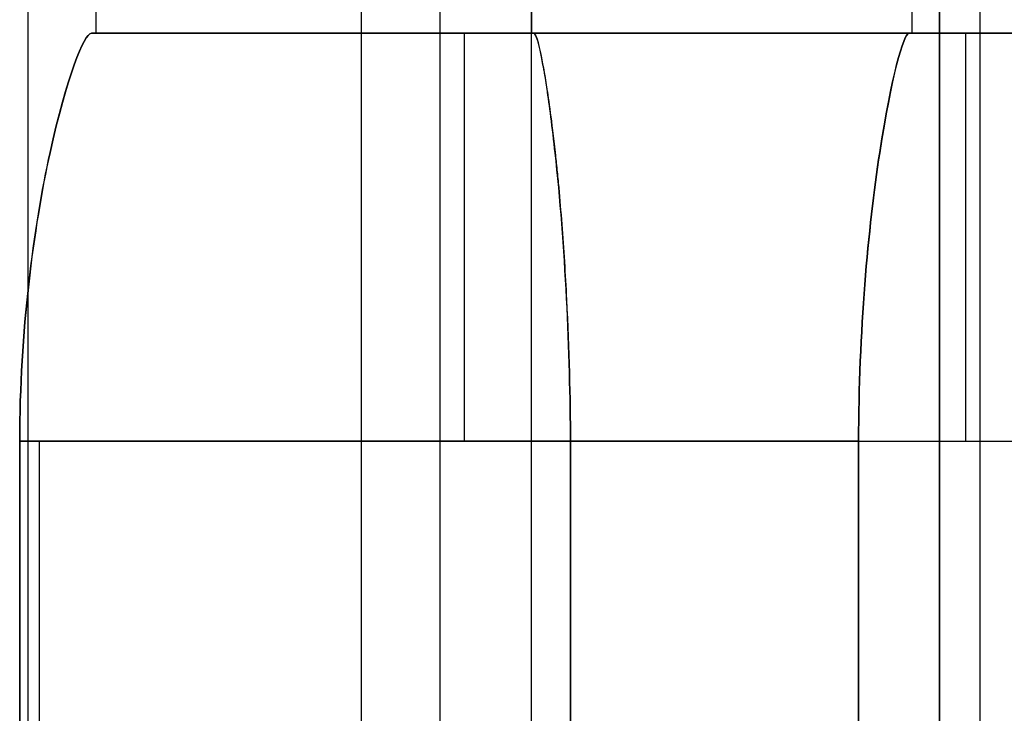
# Model space of a CAD drawing. Header units: millimetres. Extents: x 0 to 322, y -110 to 60.
# Tile 658 of 1056: x 287.324 to 288.048, y -83.9 to -83.39. Entities that reach past the tile are written whole.
import ezdxf

# ---------------------------------------------------------------- set-up
doc = ezdxf.new("R2010")
doc.units = ezdxf.units.MM
doc.layers.add('Layer 01', color=18, linetype='Continuous', true_color=0x000000)

msp = doc.modelspace()

# ---------------------------------------------------------------- linework, layer by layer
at = {"layer": 'Layer 01'}
for p, q in [((287.38, -83.4, 12.94), (287.38, -74.1, 12.94)), ((287.38, -83.4, 24.06), (287.38, -78.7, 24.06)), ((288, -78.7, 31.52772), (288, -86.9, 31.52772)), ((287.7, -86.1, 30.98236), (287.7, -78.8, 30.98236)), ((288, -78.8, 28.99118), (288, -86.1, 28.99118)), ((287.575, -87.4, 18.5), (287.575, -83.1, 18.5)), ((287.98, -83.4, 24.06), (287.98, -83.1, 24.06)), ((287.98, -83.4, 12.94), (287.98, -83.1, 12.94)), ((288.03, -87.95, 24.06), (288.03, -83.1, 24.06)), ((288.03, -87.95, 12.94), (288.03, -83.1, 12.94)), ((287.98, -83.4, 24.06), (287.38, -83.4, 24.06)), ((287.98, -83.4, 12.94), (287.38, -83.4, 12.94)), ((287.6795, -83.4, 24.16), (287.6795, -83.4, 23.96)), ((287.6795, -83.4, 13.04), (287.6795, -83.4, 12.84)), ((288.3, -83.4, 18.5), (287.7, -83.4, 18.5)), ((288.00114, -83.4, 18.6), (288.00114, -83.4, 18.4)), ((287.33841, -86.9, 24.46), (287.33841, -83.7, 24.46)), ((287.33841, -86.9, 23.66), (287.33841, -83.7, 23.66)), ((287.33841, -86.9, 13.34), (287.33841, -83.7, 13.34)), ((287.33841, -86.9, 12.54), (287.33841, -83.7, 12.54))]:
    msp.add_line(p, q, dxfattribs=at)
at = {"layer": 'Layer 01', "extrusion": (1.64747e-07, 1, 1.42109e-13)}
msp.add_arc((-285.93001, 24.06, -83.39995), 1.45, 176.04543, 183.95457, dxfattribs=at)
at = {"layer": 'Layer 01', "extrusion": (2.45462e-07, 1, -3.55285e-13)}
msp.add_arc((-285.93002, 12.94, -83.39993), 1.45, 176.04543, 183.95457, dxfattribs=at)
at = {"layer": 'Layer 01', "extrusion": (1, 0, 0)}
for centre in [(-83.7, 24.16, 287.65065), (-83.7, 13.04, 287.65065), (-83.7, 18.6, 288.01923)]:
    msp.add_arc(centre, 0.3, 0, 90, dxfattribs=at)
at = {"layer": 'Layer 01', "extrusion": (-1, 0, 0)}
for centre in [(83.7, 23.96, -287.65065), (83.7, 18.4, -288.01923)]:
    msp.add_arc(centre, 0.3, 180, 270, dxfattribs=at)
at = {"layer": 'Layer 01', "extrusion": (-1, 1.84741e-13, 0)}
msp.add_arc((83.7, 12.84, -287.65065), 0.3, 180, 270, dxfattribs=at)
at = {"layer": 'Layer 01', "extrusion": (5.12277e-08, 1, -7.10498e-14)}
msp.add_arc((-285.93, 24.06, -83.39999), 2.05, 177.20397, 182.79603, dxfattribs=at)
at = {"layer": 'Layer 01', "extrusion": (5.12277e-08, 1, -7.10537e-14)}
msp.add_arc((-285.93, 12.94, -83.39999), 2.05, 177.20397, 182.79603, dxfattribs=at)
at = {"layer": 'Layer 01'}
for points in [[(287.33, -84.6, 24.06), (287.33, -79.25, 24.06), (287.33, -73.9, 24.06)], [(287.33, -84.6, 12.94), (287.33, -79.25, 12.94), (287.33, -73.9, 12.94)], [(288, -86.9, 31.15543), (288, -82.8, 31.15543), (288, -78.7, 31.15543)], [(288, -78.7, 31.9), (288, -82.8, 31.9), (288, -86.9, 31.9)], [(287.6328, -86.1, 30.97474), (287.6328, -82.45, 30.97474), (287.6328, -78.8, 30.97474)], [(287.7, -85.2, 27.75), (287.7, -82, 27.75), (287.7, -78.8, 27.75)], [(288, -86.1, 30.68236), (288, -82.45, 30.68236), (288, -78.8, 30.68236)], [(288, -78.8, 28.05), (288, -82, 28.05), (288, -85.2, 28.05)], [(287.7, -83.2, 18.5), (287.7, -83.3, 18.5), (287.7, -83.4, 18.5)], [(287.97756, -83.4, 24.16), (287.67705, -83.4, 24.16), (287.37655, -83.4, 24.16)], [(287.37655, -83.4, 23.96), (287.67705, -83.4, 23.96), (287.97756, -83.4, 23.96)], [(287.37655, -83.4, 13.04), (287.67705, -83.4, 13.04), (287.97756, -83.4, 13.04)], [(287.97756, -83.4, 12.84), (287.67705, -83.4, 12.84), (287.37655, -83.4, 12.84)], [(287.70179, -83.4, 18.6), (288.00203, -83.4, 18.6), (288.30227, -83.4, 18.6)], [(287.70179, -83.4, 18.4), (288.00203, -83.4, 18.4), (288.30227, -83.4, 18.4)], [(287.32374, -83.7, 24.46), (287.32374, -84.35933, 24.46), (287.32374, -85.01865, 24.46)], [(287.9406, -83.7, 24.46), (287.63217, -83.7, 24.46), (287.32374, -83.7, 24.46)], [(287.32374, -85.01865, 23.66), (287.32374, -84.35933, 23.66), (287.32374, -83.7, 23.66)], [(287.32374, -83.7, 23.66), (287.63217, -83.7, 23.66), (287.9406, -83.7, 23.66)], [(287.32374, -83.7, 12.54), (287.32374, -84.35933, 12.54), (287.32374, -85.01865, 12.54)], [(287.32374, -85.01865, 13.34), (287.32374, -84.35933, 13.34), (287.32374, -83.7, 13.34)], [(287.9406, -83.7, 13.34), (287.63217, -83.7, 13.34), (287.32374, -83.7, 13.34)], [(287.9406, -83.7, 12.54), (287.63217, -83.7, 12.54), (287.32374, -83.7, 12.54)], [(287.72872, -83.7, 18.9), (287.72872, -84.31603, 18.9), (287.72872, -84.93205, 18.9)], [(287.72872, -83.7, 18.1), (288.03269, -83.7, 18.1), (288.33667, -83.7, 18.1)], [(287.72872, -83.7, 18.9), (288.03269, -83.7, 18.9), (288.33667, -83.7, 18.9)], [(287.72872, -84.93205, 18.1), (287.72872, -84.31603, 18.1), (287.72872, -83.7, 18.1)], [(287.9406, -85.01865, 24.46), (287.9406, -84.35933, 24.46), (287.9406, -83.7, 24.46)], [(287.9406, -83.7, 23.66), (287.9406, -84.35933, 23.66), (287.9406, -85.01865, 23.66)], [(287.9406, -85.01865, 13.34), (287.9406, -84.35933, 13.34), (287.9406, -83.7, 13.34)], [(287.9406, -83.7, 12.54), (287.9406, -84.35933, 12.54), (287.9406, -85.01865, 12.54)]]:
    msp.add_open_spline(points, degree=2, dxfattribs=at)
for points, knots in [([(287.32374, -83.7, 23.66), (287.32374, -83.62016, 23.66), (287.33394, -83.54251, 23.69306), (287.35821, -83.43259, 23.80331), (287.37104, -83.4, 23.88037), (287.37655, -83.4, 23.96)], [0, 0, 0, 0, 0.24344, 0.24344, 0.48688, 0.48688, 0.48688, 0.48688]), ([(287.37655, -83.4, 24.16), (287.37104, -83.4, 24.23961), (287.35818, -83.43269, 24.31685), (287.33392, -83.54263, 24.427), (287.32374, -83.62017, 24.46), (287.32374, -83.7, 24.46)], [0, 0, 0, 0, 0.2434362, 0.2434362, 0.4868725, 0.4868725, 0.4868725, 0.4868725]), ([(287.37655, -83.4, 12.84), (287.37104, -83.4, 12.76039), (287.35818, -83.43269, 12.68315), (287.33392, -83.54263, 12.573), (287.32374, -83.62017, 12.54), (287.32374, -83.7, 12.54)], [-0.4868725, -0.4868725, -0.4868725, -0.4868725, -0.2434362, -0.2434362, 0, 0, 0, 0]), ([(287.32374, -83.7, 13.34), (287.32374, -83.62016, 13.34), (287.33394, -83.54251, 13.30694), (287.35821, -83.43259, 13.19669), (287.37104, -83.4, 13.11963), (287.37655, -83.4, 13.04)], [-0.48688, -0.48688, -0.48688, -0.48688, -0.24344, -0.24344, 0, 0, 0, 0]), ([(287.72872, -83.7, 18.1), (287.72863, -83.63656, 18.1), (287.72488, -83.55408, 18.12165), (287.71652, -83.47959, 18.19615), (287.71531, -83.46931, 18.20779), (287.71333, -83.45372, 18.22821), (287.7124, -83.44689, 18.23852), (287.70978, -83.42899, 18.26919), (287.70825, -83.4205, 18.28925), (287.70433, -83.40242, 18.34531), (287.70261, -83.4, 18.37689), (287.70179, -83.4, 18.4)], [-0.4795454, -0.4795454, -0.4795454, -0.4795454, -0.2397727, -0.2397727, -0.2098011, -0.2098011, -0.1798295, -0.1798295, -0.1198864, -0.1198864, 0, 0, 0, 0]), ([(287.70179, -83.4, 18.6), (287.70308, -83.4, 18.63606), (287.70523, -83.40658, 18.6756), (287.70844, -83.42389, 18.71735), (287.70836, -83.42346, 18.71629), (287.7085, -83.42418, 18.71799), (287.70873, -83.4254, 18.72083), (287.70903, -83.42706, 18.72455), (287.70976, -83.43107, 18.73311), (287.71038, -83.43466, 18.74033), (287.71268, -83.44924, 18.76583), (287.71477, -83.46402, 18.78826), (287.71777, -83.49069, 18.81496), (287.7179, -83.49188, 18.81609), (287.71835, -83.4961, 18.82008), (287.71901, -83.50248, 18.82593), (287.72049, -83.5177, 18.83873), (287.72162, -83.53122, 18.84825), (287.72372, -83.55858, 18.86545), (287.72489, -83.57723, 18.87444), (287.72772, -83.63251, 18.89494), (287.72868, -83.66826, 18.9), (287.72872, -83.7, 18.9)], [-0.4762191, -0.4762191, -0.4762191, -0.4762191, -0.3571643, -0.3571643, -0.3497234, -0.3497234, -0.3422825, -0.3274006, -0.3274006, -0.2976369, -0.2976369, -0.2381096, -0.2381096, -0.2306686, -0.2306686, -0.2232277, -0.2083459, -0.1785822, -0.1785822, -0.1190548, -0.1190548, 0, 0, 0, 0]), ([(287.9406, -83.7, 24.46), (287.9406, -83.62047, 24.46), (287.94762, -83.5428, 24.42717), (287.96463, -83.43253, 24.31669), (287.97368, -83.4, 24.23943), (287.97756, -83.4, 24.16)], [0, 0, 0, 0, 0.2425015, 0.2425015, 0.4850031, 0.4850031, 0.4850031, 0.4850031]), ([(287.97756, -83.4, 23.96), (287.97368, -83.4, 23.88058), (287.96461, -83.43265, 23.80313), (287.94761, -83.54295, 23.69275), (287.9406, -83.62048, 23.66), (287.9406, -83.7, 23.66)], [0, 0, 0, 0, 0.2424993, 0.2424993, 0.4849985, 0.4849985, 0.4849985, 0.4849985]), ([(287.9406, -83.7, 13.34), (287.9406, -83.62047, 13.34), (287.94762, -83.5428, 13.30717), (287.96463, -83.43253, 13.19669), (287.97368, -83.4, 13.11943), (287.97756, -83.4, 13.04)], [0, 0, 0, 0, 0.2425015, 0.2425015, 0.4850031, 0.4850031, 0.4850031, 0.4850031]), ([(287.97756, -83.4, 12.84), (287.97368, -83.4, 12.76058), (287.96461, -83.43265, 12.68313), (287.94761, -83.54295, 12.57275), (287.9406, -83.62048, 12.54), (287.9406, -83.7, 12.54)], [0, 0, 0, 0, 0.2424993, 0.2424993, 0.4849985, 0.4849985, 0.4849985, 0.4849985])]:
    msp.add_open_spline(points, degree=3, knots=knots, dxfattribs=at)
at = {"layer": 'Layer 01', "extrusion": (-2.58883e-07, -1, 4.95553e-09)}
msp.add_open_spline([(287.7, -83.4, 18.5), (287.7, -83.4, 18.53333), (287.7006, -83.4, 18.56667), (287.70179, -83.4, 18.6)], degree=3, dxfattribs=at)
at = {"layer": 'Layer 01', "extrusion": (-2.58883e-07, -1, -4.95553e-09)}
msp.add_open_spline([(287.70179, -83.4, 18.4), (287.7006, -83.4, 18.43333), (287.7, -83.4, 18.46667), (287.7, -83.4, 18.5)], degree=3, dxfattribs=at)

doc.saveas('drawing.dxf')
